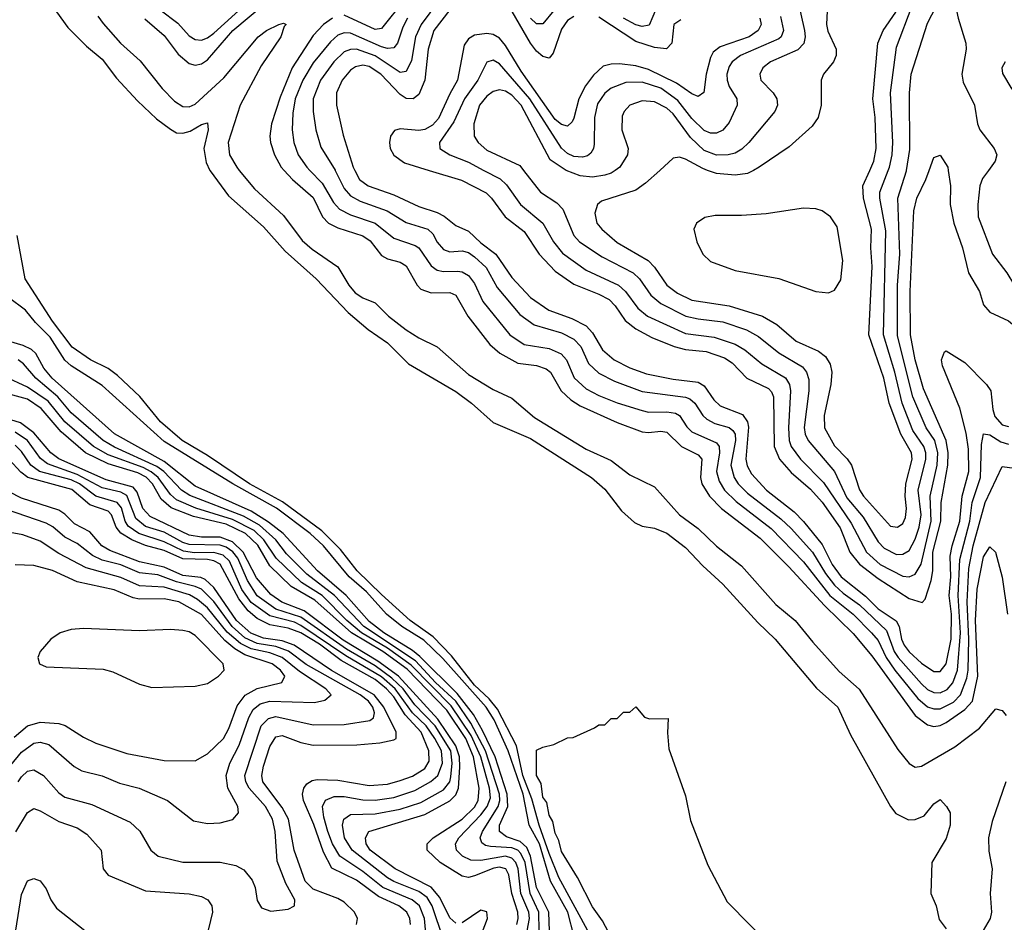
# Model space of a CAD drawing. Header units: inches. Extents: x 1308407 to 1441228, y 959628 to 1036311.
# Tile 353 of 656: x 1356404 to 1359577, y 1027577 to 1030485. Entities that reach past the tile are written whole.
import ezdxf

# ---------------------------------------------------------------- set-up
doc = ezdxf.new("R2010")
doc.units = ezdxf.units.IN
doc.header["$MEASUREMENT"] = 0
doc.layers.add('B3052', color=7, linetype='Continuous')
doc.layers.add('B3053', color=7, linetype='Continuous')

msp = doc.modelspace()

# ---------------------------------------------------------------- linework, layer by layer
at = {"layer": 'B3052', "color": 5}
for points, elevation in [([(1357017.5, 1030000), (1357018.3, 1029998.3), (1357077.7, 1029917.7), (1357190, 1029818.3), (1357260.1, 1029740.1), (1357359.8, 1029650), (1357462.3, 1029542.3), (1357526.7, 1029486.7), (1357590, 1029444.8), (1357656.8, 1029376.8), (1357810, 1029287.8), (1357860.2, 1029250), (1357930, 1029187.8), (1358050, 1029135.7), (1358246.7, 1029010), (1358290, 1028973), (1358343.3, 1028903.3), (1358385.5, 1028865.5), (1358410, 1028853.8), (1358450, 1028847.3), (1358490, 1028830.8), (1358550, 1028784.6), (1358605.5, 1028725.5), (1358670, 1028666.7), (1358783.3, 1028543.3), (1358838.5, 1028490), (1358971.6, 1028331.6), (1359040.7, 1028270), (1359081.2, 1028181.2), (1359210.2, 1027950), (1359227.4, 1027927.4), (1359267.8, 1027907.8), (1359290, 1027908.7), (1359319.2, 1027920.8), (1359350, 1027958.7), (1359370, 1027973), (1359390.2, 1027950.2), (1359402, 1027930), (1359402.6, 1027890), (1359390, 1027847.6), (1359343.1, 1027770), (1359340.3, 1027670), (1359357.4, 1027630), (1359366.7, 1027586.7), (1359390, 1027556.4)], 2360), ([(1357112, 1030000), (1357160.7, 1029940.7), (1357254.9, 1029854.9), (1357314.2, 1029774.2), (1357346.3, 1029746.3), (1357429, 1029689), (1357464.6, 1029630), (1357485.4, 1029605.4), (1357510, 1029589), (1357550, 1029572.8), (1357592.7, 1029530), (1357650, 1029485.7), (1357690, 1029460.1), (1357750, 1029431.6), (1357850, 1029342.6), (1357930, 1029294.2), (1357990, 1029266.5), (1358063.6, 1029203.6), (1358230, 1029102.2), (1358310, 1029065), (1358370, 1029019.4), (1358450, 1028980.5), (1358530.4, 1028890.4), (1358590, 1028846.1), (1358650, 1028789.2), (1358730, 1028725.6), (1358841.3, 1028601.3), (1358903.3, 1028550), (1358959.7, 1028479.7), (1359045.3, 1028385.3), (1359109, 1028329), (1359233.9, 1028133.9), (1359270, 1028089.5), (1359290, 1028077.5), (1359310, 1028080.1), (1359417.3, 1028142.7), (1359497.2, 1028202.8), (1359550, 1028264.7), (1359570, 1028259.6), (1359583.3, 1028243.3)], 2380), ([(1357256.3, 1030000), (1357283.4, 1029970), (1357350, 1029912.7), (1357380.4, 1029850), (1357399.8, 1029830), (1357430, 1029815.3), (1357510, 1029788.8), (1357533.3, 1029773.3), (1357570, 1029726.1), (1357590, 1029715.1), (1357630, 1029704.3), (1357650, 1029692.4), (1357684.9, 1029630), (1357697.1, 1029617.2), (1357730, 1029605.6), (1357790, 1029606.3), (1357810, 1029597.8), (1357848.8, 1029530), (1357919.4, 1029439.3), (1357951, 1029411), (1358010, 1029378.8), (1358070, 1029371.5), (1358100.8, 1029360.8), (1358114.5, 1029350), (1358149.2, 1029289.2), (1358180.5, 1029260.5), (1358210, 1029241.7), (1358330, 1029187.1), (1358410, 1029157.3), (1358430, 1029154.9), (1358470, 1029159.5), (1358490, 1029156.2), (1358536.6, 1029110), (1358590, 1029083.1), (1358602.1, 1029070), (1358598.5, 1029010), (1358602.7, 1028990), (1358626.6, 1028950), (1358665.5, 1028910), (1358790, 1028815.2), (1358882.8, 1028722.8), (1358997.8, 1028597.8), (1359090, 1028507.8), (1359150, 1028435.5), (1359290, 1028243.5), (1359330, 1028213.2), (1359350, 1028208.4), (1359370, 1028210.9), (1359390, 1028221.4), (1359450, 1028262.5), (1359474.4, 1028290), (1359492, 1028370), (1359484.2, 1028550), (1359490, 1028650.3), (1359510, 1028755.2), (1359530, 1028787.4), (1359548.7, 1028770), (1359570, 1028689), (1359586.9, 1028570)], 2420), ([(1357339.6, 1030000), (1357378.9, 1029958.9), (1357415.9, 1029895.9), (1357434.8, 1029874.8), (1357470, 1029856.6), (1357550, 1029830.1), (1357610, 1029781.3), (1357678.3, 1029758.3), (1357690.5, 1029750), (1357730, 1029692.7), (1357750, 1029678.5), (1357770, 1029674.4), (1357815.5, 1029675.5), (1357830, 1029672.6), (1357850, 1029660.7), (1357870, 1029635.7), (1357897.1, 1029577.1), (1357983.3, 1029470), (1358030, 1029438.8), (1358110, 1029425.8), (1358149.3, 1029409.3), (1358166.3, 1029390), (1358191.4, 1029331.4), (1358230, 1029296), (1358270, 1029274.8), (1358330, 1029251.4), (1358410, 1029225.9), (1358430, 1029220.5), (1358490, 1029222.5), (1358517.2, 1029217.2), (1358530, 1029210), (1358553.8, 1029173.8), (1358570, 1029157.9), (1358650, 1029122.4), (1358658.5, 1029110), (1358659.4, 1029090), (1358649.8, 1029029.8), (1358658.3, 1028998.3), (1358675, 1028970), (1358712.9, 1028932.9), (1358826.1, 1028846.1), (1358930, 1028739.2), (1359015.2, 1028630), (1359090.4, 1028570.4), (1359148.9, 1028510), (1359170, 1028485.2), (1359196.3, 1028430), (1359223.9, 1028390), (1359298.4, 1028298.4), (1359330, 1028272), (1359350, 1028265.5), (1359370, 1028265.5), (1359412.9, 1028287), (1359435.5, 1028310), (1359456.1, 1028363.9), (1359460.9, 1028390), (1359462.2, 1028490), (1359457, 1028610), (1359462.7, 1028717.3), (1359477.1, 1028790), (1359515.5, 1028930), (1359570, 1029045.5), (1359610, 1029040.1)], 2440), ([(1357420.6, 1030000), (1357450, 1029941.9), (1357470, 1029918.4), (1357501.2, 1029901.2), (1357588.3, 1029870), (1357650, 1029831.5), (1357719.8, 1029810), (1357735.5, 1029795.5), (1357750, 1029768.4), (1357770, 1029744.6), (1357790, 1029737.9), (1357830, 1029741.1), (1357850, 1029735.5), (1357870, 1029721.3), (1357907.2, 1029687.2), (1357942.5, 1029622.5), (1358015.4, 1029535.4), (1358061.9, 1029501.9), (1358150, 1029476.7), (1358190, 1029456.4), (1358212.2, 1029432.2), (1358237.2, 1029377.2), (1358270, 1029346.5), (1358320.5, 1029320.5), (1358410, 1029287.3), (1358549.6, 1029269.6), (1358563.7, 1029263.7), (1358579.7, 1029250), (1358605.3, 1029210), (1358618.1, 1029198.1), (1358644.5, 1029184.5), (1358690, 1029171.3), (1358701.9, 1029161.9), (1358710, 1029150), (1358711.1, 1029130), (1358696.1, 1029050), (1358706.1, 1029010), (1358719, 1028990), (1358750, 1028959.9), (1358857.1, 1028877.1), (1358890, 1028846.4), (1358959.2, 1028770), (1359001.1, 1028701.1), (1359030, 1028663), (1359057.3, 1028637.3), (1359110, 1028600.5), (1359197, 1028517), (1359221.7, 1028450), (1359235.2, 1028430), (1359310, 1028345.5), (1359330, 1028327.5), (1359350, 1028317.7), (1359370, 1028316.3), (1359392.6, 1028327.4), (1359410.8, 1028349.2), (1359426.3, 1028390), (1359435.5, 1028510), (1359428.2, 1028630), (1359433.5, 1028746.5), (1359465.4, 1028870), (1359473.3, 1028930), (1359500, 1029010), (1359503.4, 1029116.6), (1359510, 1029151), (1359530, 1029147.9), (1359565.8, 1029125.8), (1359590, 1029118.2)], 2460), ([(1357484, 1030000), (1357499.7, 1029970), (1357527.7, 1029950), (1357610, 1029920.6), (1357690, 1029883.6), (1357750, 1029863.8), (1357772.3, 1029852.3), (1357810, 1029822), (1357850, 1029804.5), (1357890, 1029766.5), (1357938.8, 1029730), (1357990, 1029655.1), (1358050.6, 1029590), (1358109, 1029549), (1358183.1, 1029523.1), (1358230, 1029499.5), (1358250, 1029476.9), (1358282, 1029422), (1358319.8, 1029390), (1358370, 1029363.9), (1358424.3, 1029344.3), (1358510, 1029326.9), (1358590, 1029317.2), (1358610, 1029305.2), (1358640.8, 1029260.8), (1358661, 1029241), (1358733.5, 1029213.5), (1358749.5, 1029190), (1358752.8, 1029172.8), (1358743.7, 1029070), (1358747.9, 1029047.9), (1358762.6, 1029022.6), (1358811.1, 1028970), (1358899.6, 1028899.6), (1358930, 1028868.7), (1358990, 1028794.1), (1359021.9, 1028730), (1359051.3, 1028690), (1359130, 1028627.8), (1359170, 1028587.8), (1359228.3, 1028548.3), (1359238.6, 1028530), (1359245.6, 1028490), (1359254, 1028470), (1359270, 1028449.1), (1359310, 1028412), (1359350, 1028385.4), (1359370, 1028385.8), (1359389.7, 1028410.3), (1359405.6, 1028490), (1359407.2, 1028570), (1359398.9, 1028630), (1359404.2, 1028690), (1359403, 1028757), (1359408.6, 1028790), (1359433.2, 1028870), (1359441.6, 1028950), (1359462.3, 1029030), (1359461.2, 1029101.2), (1359453.7, 1029153.7), (1359433.4, 1029233.4), (1359378.2, 1029370), (1359374.9, 1029390), (1359384.2, 1029415.8), (1359390, 1029418.8), (1359450, 1029380.5), (1359520.1, 1029310), (1359533.1, 1029290), (1359539.7, 1029230), (1359546.9, 1029206.9), (1359570, 1029179.6), (1359590, 1029174.3)], 2480), ([(1357723.7, 1030000), (1357828.1, 1029968), (1357907.2, 1029927.2), (1357925.1, 1029910), (1357968.7, 1029850), (1358030, 1029803), (1358077.7, 1029730), (1358130, 1029674.8), (1358190, 1029633), (1358270, 1029601.4), (1358303.4, 1029583.4), (1358323.5, 1029563.5), (1358355.8, 1029515.8), (1358389.2, 1029489.2), (1358441.4, 1029461.4), (1358512.7, 1029432.7), (1358550, 1029422.8), (1358615.9, 1029415.9), (1358675.9, 1029395.9), (1358699.6, 1029379.6), (1358747.4, 1029330), (1358817.4, 1029297.4), (1358826.8, 1029286.8), (1358832.8, 1029270), (1358835.4, 1029110), (1358852.5, 1029070), (1358890, 1029026.6), (1358952.7, 1028972.7), (1358990, 1028931.3), (1359048.2, 1028848.2), (1359078.8, 1028770), (1359110, 1028731.5), (1359170, 1028684.5), (1359270, 1028620.2), (1359312.2, 1028607.8), (1359321.7, 1028618.3), (1359341.6, 1028678.4), (1359346.9, 1028710), (1359346.8, 1028770), (1359372.1, 1028870), (1359373.2, 1028930), (1359395.5, 1029050), (1359395.7, 1029090), (1359389.8, 1029130), (1359316.1, 1029296.1), (1359289.6, 1029390), (1359274.5, 1029470), (1359273.9, 1029610), (1359285.4, 1029870), (1359294.9, 1029910), (1359323.7, 1029970), (1359334.7, 1030000)], 2520), ([(1357899.7, 1030000), (1357952.5, 1029972.5), (1357972.8, 1029952.8), (1358017.6, 1029890), (1358090.3, 1029830.3), (1358124, 1029770), (1358152.9, 1029732.9), (1358230, 1029678.4), (1358334.1, 1029630), (1358356.1, 1029610), (1358395.8, 1029555.8), (1358427.5, 1029530), (1358550, 1029474.4), (1358642.5, 1029462.5), (1358710, 1029439.9), (1358741.3, 1029421.3), (1358796.2, 1029376.2), (1358871.5, 1029331.5), (1358884.5, 1029310), (1358887.5, 1029290), (1358881.6, 1029170), (1358884.2, 1029130), (1358890.4, 1029110), (1358920.1, 1029070), (1358994.6, 1028994.6), (1359083.6, 1028863.6), (1359133.2, 1028770), (1359177.2, 1028730), (1359250, 1028693), (1359270, 1028690.6), (1359290, 1028699.3), (1359308.6, 1028731.4), (1359341.2, 1028870), (1359337.9, 1028950), (1359360.1, 1029050), (1359362.5, 1029090), (1359352.9, 1029130), (1359325.6, 1029170), (1359281.7, 1029270), (1359232.8, 1029467.2), (1359233.1, 1029630), (1359240.3, 1029730), (1359234.4, 1029910), (1359261.9, 1029998.1), (1359262.2, 1030000)], 2540), ([(1358028, 1030000), (1358082.2, 1029930), (1358134.8, 1029894.8), (1358154.4, 1029874.4), (1358190.1, 1029790.1), (1358208, 1029770), (1358281, 1029721), (1358381.3, 1029670), (1358401.8, 1029650), (1358438.1, 1029598.1), (1358470, 1029571.1), (1358550.7, 1029530.7), (1358590, 1029521.1), (1358670, 1029511.5), (1358746.2, 1029486.2), (1358785.2, 1029465.2), (1358850, 1029412.3), (1358926.6, 1029366.6), (1358940.1, 1029350), (1358946.6, 1029326.6), (1358946.7, 1029290), (1358932, 1029172), (1358935.5, 1029150), (1358944.7, 1029130), (1359029.3, 1029029.3), (1359070, 1028944.5), (1359122.2, 1028882.2), (1359170, 1028802.9), (1359190, 1028782.3), (1359230, 1028762.6), (1359250, 1028763.2), (1359270, 1028774.9), (1359290, 1028811.3), (1359302.8, 1028850), (1359309.2, 1028890), (1359299.1, 1028970), (1359324.5, 1029070), (1359324.1, 1029090), (1359317.7, 1029110), (1359282.3, 1029162.3), (1359247.7, 1029250), (1359223.9, 1029350), (1359188.1, 1029470), (1359195.2, 1029804.8), (1359175.8, 1029910), (1359176.4, 1029930), (1359203.1, 1030000)], 2560), ([(1358323.3, 1030000), (1358310, 1029990.9), (1358290, 1029984.1), (1358250, 1029978.2), (1358210, 1029982.1), (1358165.4, 1030000)], 2560), ([(1358466.7, 1030000), (1358421.2, 1029958.8), (1358390, 1029936.4), (1358279.4, 1029900.6), (1358266.2, 1029890), (1358257.5, 1029862.5), (1358264.4, 1029830), (1358280.5, 1029810), (1358330, 1029767.3), (1358429.2, 1029709.2), (1358450, 1029688.1), (1358490.1, 1029630), (1358524.1, 1029604.1), (1358570, 1029582.1), (1358690, 1029563.5), (1358797.4, 1029530), (1358843.6, 1029503.6), (1358906.4, 1029450), (1358977.9, 1029417.9), (1359000.5, 1029400.5), (1359016, 1029376), (1359021.6, 1029350), (1359018.1, 1029310), (1358996.6, 1029210), (1358997.1, 1029170), (1359030, 1029112.7), (1359070.7, 1029070.7), (1359084.5, 1029050), (1359110, 1028971), (1359123.5, 1028950), (1359210, 1028854.1), (1359232.3, 1028850), (1359250, 1028862.3), (1359258.3, 1028881.7), (1359262, 1028910), (1359257.7, 1028950), (1359259.6, 1028990), (1359280.1, 1029070), (1359278, 1029090), (1359243.8, 1029150), (1359206, 1029250), (1359189, 1029330), (1359140.2, 1029470), (1359151.7, 1029690), (1359147.4, 1029750), (1359149.5, 1029810), (1359123, 1029910), (1359121.5, 1029950), (1359143.7, 1030000)], 2580), ([(1358768.3, 1030000), (1358750, 1029990.3), (1358710, 1029984.9), (1358650, 1029989.7), (1358620.8, 1030000)], 2580), ([(1359396.5, 1030000), (1359403.1, 1029950), (1359402.5, 1029890), (1359414.5, 1029830), (1359441.9, 1029750), (1359461.8, 1029670), (1359497.1, 1029610), (1359510, 1029566.7), (1359530, 1029542.8), (1359590, 1029514.8), (1359610, 1029499.4), (1359654.3, 1029434.3), (1359695.6, 1029395.6), (1359705.5, 1029370), (1359698.7, 1029310), (1359706.9, 1029290), (1359730, 1029279.2), (1359770, 1029278.1), (1359810, 1029290.1), (1359889.1, 1029330.9), (1359970, 1029365), (1360000, 1029384)], 2520), ([(1359526, 1030000), (1359506.6, 1029973.4), (1359498.1, 1029950), (1359491.6, 1029890), (1359492.8, 1029850), (1359539.3, 1029730), (1359585.1, 1029670), (1359609.3, 1029629.3), (1359626.3, 1029610), (1359705.6, 1029545.6), (1359785.6, 1029445.6), (1359796.3, 1029430), (1359808.4, 1029388.4), (1359821.5, 1029381.5), (1359850, 1029382.1), (1359930, 1029405.7), (1359970, 1029422.6), (1360000, 1029441.2)], 2540), ([(1358240.5, 1027540.5), (1358141.7, 1027721.7), (1358110, 1027798.6), (1358077.9, 1027890), (1358055, 1027975), (1358025.5, 1028050), (1358005.6, 1028145.6), (1357944.1, 1028264.1), (1357917.1, 1028297.1), (1357870, 1028341.7), (1357796.1, 1028436.1), (1357736.7, 1028496.7), (1357662.5, 1028550), (1357570, 1028633.4), (1357491.5, 1028710), (1357438.4, 1028778.4), (1357378.4, 1028838.4), (1357251.5, 1028931.5), (1357144.4, 1028990), (1357010, 1029081.3), (1356927.8, 1029130), (1356858.3, 1029190), (1356791.7, 1029271.7), (1356719.3, 1029339.3), (1356690, 1029361.8), (1356632.8, 1029390), (1356573, 1029430), (1356510, 1029513.7), (1356422.4, 1029650), (1356396.3, 1029790)], 2360), ([(1358190.8, 1027530.8), (1358170.3, 1027610), (1358115.2, 1027710), (1358079.2, 1027830), (1358046, 1027890), (1358026.7, 1027990), (1357978.2, 1028130), (1357933.3, 1028230), (1357907.2, 1028270), (1357767.4, 1028427.4), (1357706.3, 1028486.3), (1357635.6, 1028530), (1357586.2, 1028570), (1357521.6, 1028641.6), (1357465.9, 1028690), (1357382.8, 1028790), (1357340.8, 1028830), (1357232.1, 1028912.1), (1357090.8, 1028990), (1356870, 1029126.7), (1356670, 1029306.9), (1356570, 1029369.7), (1356550, 1029388.2), (1356502.8, 1029462.8), (1356454.9, 1029510), (1356423.4, 1029550), (1356368.7, 1029590)], 2380), ([(1358111.5, 1027548.5), (1358109.2, 1027610), (1358069.5, 1027689.5), (1358050.5, 1027790), (1358038, 1027818), (1358017.5, 1027837.5), (1357972.5, 1027852.5), (1357950.9, 1027870), (1357950.4, 1027890), (1357976.9, 1027950), (1357975.3, 1027990), (1357936.1, 1028110), (1357895.8, 1028195.8), (1357866.5, 1028246.5), (1357814.2, 1028314.2), (1357694, 1028434), (1357670, 1028453.4), (1357577.5, 1028510), (1357530, 1028546.4), (1357456.8, 1028630), (1357363.7, 1028710), (1357253.4, 1028830), (1357206.6, 1028866.6), (1357150, 1028902.4), (1356970, 1028982.6), (1356870, 1029061.5), (1356710, 1029150.7), (1356508.6, 1029330), (1356482.3, 1029362.3), (1356456.4, 1029410), (1356442.8, 1029422.8), (1356415.7, 1029435.7), (1356337.9, 1029457.9)], 2420), ([(1358078.5, 1027550), (1358077.5, 1027610), (1358048.7, 1027670), (1358032.6, 1027770), (1358019.3, 1027799.3), (1358010, 1027810.1), (1357990, 1027817.4), (1357921.2, 1027821.2), (1357904.8, 1027824.8), (1357893.3, 1027833.4), (1357888.6, 1027850), (1357895.2, 1027870), (1357946, 1027950), (1357951.5, 1027970), (1357950.2, 1027989.8), (1357905.8, 1028130), (1357858.5, 1028218.5), (1357809.7, 1028290), (1357744.5, 1028350), (1357679.7, 1028419.7), (1357513.1, 1028530), (1357419.1, 1028630), (1357330, 1028699.4), (1357264.6, 1028764.6), (1357230.2, 1028810), (1357177.1, 1028857.1), (1357125.9, 1028885.9), (1356952.5, 1028952.5), (1356925.5, 1028970), (1356869.2, 1029029.2), (1356846.3, 1029046.3), (1356710, 1029107.7), (1356673.4, 1029130), (1356570, 1029218.9), (1356526.8, 1029270), (1356456.8, 1029330), (1356416.6, 1029376.6), (1356399.6, 1029390)], 2440), ([(1358039.6, 1027550), (1358047.5, 1027590), (1358044.8, 1027610), (1358019.3, 1027670), (1358010.8, 1027750), (1358003.1, 1027770), (1357990, 1027783.9), (1357970, 1027790.3), (1357890, 1027776.4), (1357858, 1027778), (1357831.7, 1027790), (1357811.9, 1027810), (1357808.5, 1027830), (1357819.6, 1027850), (1357890, 1027923.2), (1357910.5, 1027950), (1357921.4, 1027978.6), (1357918.3, 1028010), (1357890.6, 1028110), (1357858.8, 1028178.8), (1357795.2, 1028275.2), (1357666.1, 1028406.1), (1357590, 1028460.7), (1357505.7, 1028510), (1357458.3, 1028550), (1357378.7, 1028630), (1357312.6, 1028672.6), (1357231.1, 1028750), (1357191.2, 1028810), (1357159.5, 1028839.5), (1357090, 1028875.1), (1356972, 1028912), (1356910, 1028938.9), (1356890, 1028955.9), (1356850.3, 1029010), (1356828.4, 1029028.4), (1356802.1, 1029042.1), (1356690, 1029083.1), (1356642.2, 1029110), (1356550.2, 1029190.2), (1356496.1, 1029256.1), (1356430, 1029301.2), (1356355.7, 1029335.7)], 2460), ([(1358006.1, 1027570), (1358010.5, 1027590), (1358009, 1027610), (1357990.1, 1027670), (1357981, 1027730), (1357970.5, 1027750), (1357950, 1027755), (1357932.3, 1027752.3), (1357870, 1027726.6), (1357850, 1027722.2), (1357830, 1027725.6), (1357759.5, 1027770), (1357717.8, 1027810), (1357717.5, 1027830), (1357736.3, 1027850), (1357830, 1027909.4), (1357870, 1027948.3), (1357881.8, 1027970), (1357884.9, 1028010), (1357866.9, 1028110), (1357841.5, 1028170), (1357780.8, 1028260.8), (1357652.8, 1028392.8), (1357574.8, 1028450), (1357473.6, 1028510), (1357355.2, 1028615.2), (1357278.8, 1028658.8), (1357210, 1028725.3), (1357172.1, 1028792.1), (1357131.9, 1028830), (1357070, 1028859.8), (1356964.9, 1028884.9), (1356892.9, 1028912.9), (1356860.3, 1028940.3), (1356832.2, 1028990), (1356812, 1029012), (1356785.2, 1029025.2), (1356690, 1029054.4), (1356616.1, 1029090), (1356537.6, 1029157.6), (1356473.1, 1029233.1), (1356430, 1029262.3), (1356370, 1029279.3)], 2480), ([(1357810, 1027575.1), (1357790, 1027591.9), (1357757.7, 1027657.7), (1357730.4, 1027690.4), (1357614.6, 1027750), (1357533.7, 1027810), (1357521.1, 1027830), (1357518.3, 1027850), (1357529.7, 1027870.3), (1357710, 1027924.8), (1357790, 1027968.2), (1357810, 1027987.7), (1357818.8, 1028010), (1357823.1, 1028076.9), (1357821.6, 1028110), (1357810, 1028145.8), (1357752.1, 1028232.1), (1357624.6, 1028370), (1357558.7, 1028418.7), (1357446.7, 1028486.7), (1357320.6, 1028580.6), (1357249.2, 1028609.2), (1357213.9, 1028633.9), (1357167.1, 1028687.1), (1357125, 1028770), (1357090, 1028803), (1357050, 1028818.1), (1356990, 1028818.3), (1356950, 1028824.9), (1356825.2, 1028885.2), (1356800.7, 1028910), (1356782.7, 1028962.7), (1356770, 1028979), (1356683, 1029003), (1356530.9, 1029070.9), (1356505, 1029090), (1356450, 1029154.4), (1356406.5, 1029186.5), (1356376, 1029196)], 2520), ([(1357770, 1027521.5), (1357733.7, 1027630), (1357717.1, 1027657), (1357690, 1027676.8), (1357610, 1027708.5), (1357590, 1027721), (1357475.7, 1027810), (1357450.8, 1027850), (1357444.7, 1027890), (1357449.1, 1027910), (1357470, 1027925.1), (1357550, 1027927), (1357630, 1027941.8), (1357696.5, 1027963.5), (1357770, 1028004.3), (1357790, 1028030), (1357793.7, 1028046.3), (1357797.9, 1028090), (1357793.4, 1028130), (1357743.2, 1028210), (1357677.9, 1028277.9), (1357639.6, 1028330), (1357603.8, 1028363.8), (1357550, 1028403.3), (1357457.8, 1028457.8), (1357310, 1028560.5), (1357230, 1028586.6), (1357170, 1028629.1), (1357138.2, 1028678.2), (1357107, 1028750), (1357091.4, 1028771.4), (1357070, 1028786.2), (1357050, 1028792.3), (1356950, 1028794.7), (1356930, 1028801), (1356870, 1028834.2), (1356810, 1028852.7), (1356778.3, 1028878.3), (1356750, 1028952.3), (1356730, 1028962.9), (1356670, 1028976.7), (1356590, 1029020.6), (1356494.2, 1029054.2), (1356471.7, 1029071.7), (1356429.5, 1029130), (1356390, 1029156.3)], 2540), ([(1357719.4, 1027470), (1357708.3, 1027590), (1357692.5, 1027630), (1357669.5, 1027650), (1357574, 1027690), (1357510, 1027740.5), (1357436.2, 1027790), (1357412.5, 1027830), (1357397.2, 1027870), (1357384.1, 1027915.9), (1357380.3, 1027950), (1357389.4, 1027970.6), (1357417.4, 1027982.6), (1357450, 1027982.8), (1357510, 1027971.6), (1357550, 1027971), (1357610, 1027979.5), (1357677.8, 1028002.2), (1357728.7, 1028031.3), (1357751.9, 1028050), (1357766.8, 1028090), (1357763.4, 1028130), (1357742.5, 1028170), (1357714.2, 1028210), (1357670, 1028252.5), (1357614.2, 1028330), (1357570, 1028367.7), (1357455.6, 1028435.6), (1357310, 1028534.1), (1357290, 1028544), (1357210, 1028564.4), (1357150, 1028607.8), (1357120.2, 1028650), (1357080.4, 1028740.4), (1357060.1, 1028760.1), (1357030, 1028768.8), (1356967.7, 1028767.7), (1356932.7, 1028772.7), (1356870, 1028803.3), (1356788.1, 1028830), (1356753.6, 1028853.6), (1356743.9, 1028870), (1356732.7, 1028912.7), (1356718.1, 1028930), (1356650, 1028950), (1356597, 1028990), (1356570, 1029002.8), (1356467.8, 1029030), (1356440.1, 1029050), (1356410, 1029094.5), (1356390, 1029114.5)], 2560), ([(1357663.4, 1027570), (1357661, 1027590), (1357651.8, 1027610), (1357625.7, 1027630), (1357560.5, 1027660.5), (1357490, 1027713.4), (1357410, 1027751.4), (1357383.3, 1027803.3), (1357352.4, 1027892.4), (1357319.4, 1027970), (1357315.7, 1027990), (1357319.9, 1028010), (1357330, 1028023.6), (1357346.3, 1028033.7), (1357362.9, 1028037.1), (1357430, 1028035.6), (1357530, 1028018.3), (1357590, 1028022.9), (1357630, 1028033.8), (1357670, 1028048.5), (1357710, 1028073.3), (1357723.8, 1028096.2), (1357722.5, 1028130), (1357697.8, 1028190), (1357646.1, 1028246.1), (1357610, 1028303.9), (1357586.4, 1028330), (1357550, 1028359.3), (1357440.4, 1028420.4), (1357370, 1028473.4), (1357310.1, 1028509.9), (1357270, 1028524.9), (1357210, 1028535.4), (1357170, 1028555.8), (1357140.9, 1028580.9), (1357110, 1028619.4), (1357050, 1028730.7), (1357030, 1028742.2), (1357010, 1028746.2), (1356930, 1028747.9), (1356870, 1028774.8), (1356810, 1028791.7), (1356766.2, 1028810), (1356730, 1028830.7), (1356715.5, 1028850), (1356700.7, 1028890), (1356690, 1028901.5), (1356630, 1028922.7), (1356572.1, 1028972.1), (1356430.7, 1029010.7), (1356407.8, 1029027.8), (1356370, 1029068.8)], 2580), ([(1357489.8, 1027570), (1357492.4, 1027590), (1357483.1, 1027610), (1357450, 1027642.2), (1357430, 1027653.8), (1357350, 1027684), (1357324.6, 1027710), (1357288.4, 1027810), (1357270.4, 1027910), (1357250, 1027946.7), (1357188.3, 1028030), (1357184.5, 1028050), (1357190, 1028080.2), (1357210, 1028144.1), (1357230, 1028175), (1357250, 1028178.9), (1357310, 1028157), (1357350, 1028148), (1357491, 1028149), (1357564.4, 1028155.6), (1357610, 1028164.9), (1357617.2, 1028170), (1357617.7, 1028190), (1357577.6, 1028270), (1357546.2, 1028310), (1357408.6, 1028388.6), (1357289.1, 1028470), (1357250, 1028483.8), (1357190, 1028493.3), (1357149.4, 1028509.4), (1357102.6, 1028550), (1357030, 1028655.5), (1357002, 1028682), (1356988.4, 1028688.4), (1356930, 1028694.3), (1356870, 1028721), (1356790, 1028739), (1356694.9, 1028774.9), (1356669.6, 1028790), (1356630, 1028835.5), (1356581, 1028861), (1356550, 1028891.8), (1356530, 1028904.9), (1356410, 1028944.3), (1356330, 1028984.3)], 2620), ([(1356399.6, 1028030), (1356410, 1028046.4), (1356430, 1028064.2), (1356450, 1028068.3), (1356481.4, 1028050), (1356530, 1027994.8), (1356550, 1027981), (1356636.9, 1027956.9), (1356760.4, 1027900.4), (1356791.4, 1027871.4), (1356826.5, 1027810), (1356850.1, 1027790.1), (1356930, 1027770.7), (1357050, 1027771.3), (1357100.9, 1027760.9), (1357126.3, 1027746.3), (1357153.5, 1027713.5), (1357162.6, 1027690), (1357170, 1027647.3), (1357183.6, 1027623.6), (1357213.3, 1027613.3), (1357270, 1027619.7), (1357289.7, 1027630), (1357290.6, 1027650), (1357262.4, 1027702.4), (1357234.3, 1027774.3), (1357228.1, 1027870), (1357219.3, 1027910), (1357196.6, 1027950), (1357144, 1028010), (1357133, 1028030), (1357129.7, 1028050), (1357182.3, 1028210), (1357205.6, 1028234.4), (1357230, 1028240.6), (1357350, 1028213.8), (1357450, 1028214.9), (1357532.9, 1028227.1), (1357544, 1028236), (1357547.8, 1028252.2), (1357542.3, 1028270), (1357528.8, 1028290), (1357501.2, 1028310), (1357327.9, 1028407.9), (1357270.7, 1028450.7), (1357230, 1028465.5), (1357170, 1028476.1), (1357130, 1028494.3), (1357088.6, 1028530), (1357030, 1028611.3), (1356990, 1028650.7), (1356970, 1028659.7), (1356910, 1028674), (1356850, 1028697), (1356790, 1028703.4), (1356730, 1028729), (1356670, 1028744), (1356639.5, 1028759.5), (1356590, 1028797.6), (1356550, 1028817.9), (1356511.4, 1028851.4), (1356490, 1028862.8), (1356330, 1028917.6)], 2640), ([(1356376.1, 1028083.9), (1356410, 1028125.7), (1356450, 1028154.4), (1356470, 1028157.7), (1356498.2, 1028150), (1356579.6, 1028079.6), (1356605.1, 1028065.1), (1356670, 1028049.6), (1356726, 1028026), (1356789.3, 1028009.3), (1356881.1, 1027970), (1356964.6, 1027904.6), (1357010, 1027895.8), (1357050, 1027897.7), (1357091.3, 1027908.7), (1357109.7, 1027930), (1357107.2, 1027950), (1357075.3, 1028010), (1357069.9, 1028050), (1357081, 1028090), (1357112.1, 1028147.9), (1357143, 1028237), (1357156.9, 1028263.1), (1357179.3, 1028280.7), (1357210, 1028289.8), (1357354.6, 1028285.4), (1357387.2, 1028292.8), (1357407.7, 1028310), (1357391.2, 1028330), (1357305.5, 1028385.5), (1357250, 1028430.3), (1357210, 1028445.6), (1357150, 1028458), (1357115.4, 1028475.4), (1357072.6, 1028512.6), (1357010, 1028590.6), (1356977.6, 1028617.6), (1356951.9, 1028631.9), (1356870, 1028657.6), (1356790, 1028661.6), (1356730, 1028688.1), (1356619, 1028719), (1356530, 1028765.1), (1356470, 1028805.3), (1356414.8, 1028825.2), (1356350, 1028837)], 2660), ([(1356386.7, 1028173.3), (1356430, 1028210.8), (1356470, 1028222.1), (1356530, 1028218.3), (1356551, 1028211), (1356610, 1028173.4), (1356650, 1028154), (1356750, 1028121.2), (1356870, 1028098.2), (1356970, 1028097.7), (1357010, 1028120.4), (1357061, 1028170), (1357078.7, 1028201.3), (1357104.9, 1028275.1), (1357130.7, 1028309.3), (1357170, 1028331), (1357248.7, 1028350), (1357258.3, 1028370), (1357245, 1028390), (1357218.2, 1028410), (1357130, 1028439.3), (1357098.1, 1028458.1), (1357065.5, 1028485.5), (1356990, 1028569.1), (1356917.4, 1028610), (1356870, 1028619.3), (1356790, 1028618), (1356770, 1028622.7), (1356708.4, 1028648.4), (1356590, 1028673.9), (1356510, 1028710.9), (1356450, 1028727.3), (1356390, 1028728.8)], 2680), ([(1358310, 1027529.9), (1358282.1, 1027582.1), (1358250, 1027627.1), (1358201.7, 1027721.7), (1358150, 1027805.1), (1358141.3, 1027841.3), (1358130, 1027864.7), (1358122.6, 1027902.6), (1358110, 1027922), (1358103.1, 1027963.1), (1358090, 1027981), (1358084.8, 1028024.8), (1358069.5, 1028050), (1358070, 1028132), (1358090, 1028142), (1358126, 1028150), (1358170, 1028172), (1358187.3, 1028172.7), (1358256.4, 1028203.6), (1358270, 1028214), (1358290, 1028214), (1358310, 1028234), (1358330, 1028234), (1358350, 1028254), (1358370, 1028254), (1358390, 1028272), (1358418, 1028238), (1358433.4, 1028233.4), (1358494.4, 1028234.4), (1358492.1, 1028187.9), (1358496.5, 1028136.5), (1358550, 1027984.7), (1358565.4, 1027905.4), (1358621.7, 1027761.7), (1358683.8, 1027643.8), (1358835.2, 1027490)], 2340), ([(1359581.9, 1028030), (1359538, 1027902), (1359525.9, 1027850), (1359526.8, 1027806.8), (1359538, 1027750), (1359531.9, 1027670), (1359536.1, 1027610), (1359530.9, 1027590), (1359501.7, 1027538.4), (1359492.1, 1027507.9), (1359487, 1027450), (1359492.5, 1027370), (1359525.1, 1027225.1), (1359562.8, 1027130), (1359584.5, 1027010)], 2380), ([(1356391.6, 1027868.4), (1356430, 1027931.6), (1356450, 1027943.6), (1356470, 1027936.9), (1356530, 1027902.6), (1356590, 1027881.6), (1356620.8, 1027860.8), (1356666.8, 1027810), (1356672.9, 1027750), (1356690, 1027729.4), (1356810, 1027679), (1356950, 1027669), (1356990, 1027660.4), (1357010.1, 1027650.1), (1357023.2, 1027630), (1357025.3, 1027610), (1357005.4, 1027525.4)], 2620), ([(1356391.7, 1027551.7), (1356410, 1027667.4), (1356430, 1027710.9), (1356450, 1027718.7), (1356470, 1027711), (1356490, 1027685.4), (1356504.5, 1027650), (1356523, 1027623), (1356650, 1027523.3)], 2580), ([(1357895, 1027545), (1357912.1, 1027590), (1357910, 1027611.6), (1357890, 1027616.4), (1357830, 1027575.8)], 2520)]:
    msp.add_lwpolyline(points, dxfattribs=dict(at, elevation=elevation))
for points, elevation in [([(1358930, 1029878.3), (1358810, 1029859.4), (1358730, 1029854.1), (1358645.2, 1029854.8), (1358612.4, 1029847.6), (1358584.9, 1029830), (1358576.5, 1029810), (1358586.1, 1029770), (1358605.8, 1029730), (1358630, 1029706.1), (1358710, 1029677.1), (1358850, 1029651.3), (1358970, 1029609.6), (1359010, 1029605), (1359030, 1029614.4), (1359050, 1029647.2), (1359057, 1029710), (1359038, 1029818), (1359016.7, 1029850), (1358990, 1029869.3), (1358970, 1029876.4)], 2620), ([(1356610, 1028524.3), (1356570, 1028520.9), (1356534.4, 1028510), (1356505.2, 1028490), (1356470.3, 1028450), (1356463.1, 1028430), (1356468.5, 1028410), (1356490, 1028400.2), (1356673.2, 1028393.2), (1356704.1, 1028384.1), (1356790, 1028345.1), (1356830, 1028333.5), (1356970, 1028338.1), (1357010, 1028346.9), (1357045.3, 1028370), (1357063.5, 1028390), (1357060.3, 1028410), (1356970, 1028501.8), (1356950, 1028513.1), (1356930, 1028517.9), (1356890, 1028520.5), (1356790, 1028516)], 2720)]:
    msp.add_lwpolyline(points, close=True, dxfattribs=dict(at, elevation=elevation))
at = {"layer": 'B3053', "color": 5}
for points, elevation in [([(1359143.7, 1030000), (1359157, 1030030), (1359164.5, 1030070), (1359160.9, 1030170), (1359153.8, 1030230), (1359169.1, 1030410), (1359186.1, 1030450), (1359227.2, 1030510), (1359235.1, 1030530), (1359241.3, 1030570), (1359242.1, 1030657.9), (1359255.6, 1030724.4), (1359294, 1030826), (1359346.4, 1030930), (1359370, 1031040.9), (1359390, 1031092.5), (1359410, 1031118.3), (1359430, 1031134.7), (1359530, 1031195.6), (1359550, 1031199.1), (1359570, 1031190.2), (1359610, 1031160.7)], 2580), ([(1359203.1, 1030000), (1359206.9, 1030010), (1359215.3, 1030050), (1359217.5, 1030090), (1359210.5, 1030250), (1359230, 1030396.5), (1359279.8, 1030530), (1359313.6, 1030690), (1359350, 1030761.8), (1359430, 1030881.5), (1359450, 1030900.2), (1359490, 1030924.7), (1359550, 1030981.8), (1359570, 1030994), (1359585.1, 1030985.1)], 2560), ([(1356856.6, 1030516.6), (1356913.8, 1030473.8), (1356950, 1030433.3), (1356970, 1030421.7), (1356990, 1030419.7), (1357010, 1030426.6), (1357030, 1030441.7), (1357190, 1030588.4)], 2440), ([(1358902.5, 1030590), (1358933.2, 1030450), (1358935.3, 1030430), (1358931, 1030409), (1358911.5, 1030388.5), (1358823.2, 1030350), (1358799.4, 1030330), (1358788.8, 1030310), (1358792.8, 1030290), (1358831.8, 1030250), (1358844.2, 1030230), (1358845.9, 1030210), (1358837.6, 1030190), (1358753.5, 1030090), (1358731.4, 1030068.6), (1358710, 1030055.6), (1358687.3, 1030050), (1358650, 1030049.3), (1358610, 1030063.7), (1358565.4, 1030105.4), (1358510, 1030181.6), (1358490, 1030200.6), (1358450, 1030220.3), (1358410, 1030223.8), (1358370.5, 1030209.5), (1358352.1, 1030190), (1358346, 1030174), (1358344.2, 1030130), (1358364.5, 1030070), (1358362.6, 1030050), (1358337.9, 1030010), (1358323.3, 1030000)], 2560), ([(1359262.2, 1030000), (1359272.5, 1030067.5), (1359271.3, 1030250), (1359277, 1030310), (1359330, 1030474), (1359370, 1030554), (1359390, 1030583), (1359411.1, 1030571.1), (1359428.4, 1030490), (1359452.9, 1030410), (1359454.3, 1030390), (1359439.9, 1030310), (1359444, 1030284), (1359480.5, 1030210), (1359490.1, 1030150), (1359497.7, 1030130), (1359544.5, 1030070), (1359552.6, 1030050), (1359547.8, 1030030), (1359526, 1030000)], 2540), ([(1356495.2, 1030550), (1356560, 1030460), (1356619.6, 1030399.6), (1356670, 1030358.6), (1356716.8, 1030296.8), (1356784.2, 1030224.2), (1356845.6, 1030165.6), (1356890, 1030132.8), (1356910, 1030121.1), (1356930, 1030119.8), (1356953.6, 1030126.4), (1356990, 1030148.1), (1357010, 1030153.1), (1357011.6, 1030130), (1356997.6, 1030070), (1357005.4, 1030025.4), (1357017.5, 1030000)], 2360), ([(1357757.6, 1030550), (1357697.9, 1030470), (1357679.7, 1030430), (1357666.5, 1030353.5), (1357650, 1030318), (1357630, 1030315.3), (1357550, 1030368.9), (1357490, 1030390), (1357470, 1030389.7), (1357450, 1030381.5), (1357416.6, 1030350), (1357373.8, 1030290), (1357350.4, 1030230), (1357349.7, 1030190), (1357358.1, 1030130), (1357374.2, 1030074.2), (1357420.4, 1030000.4), (1357420.6, 1030000)], 2460), ([(1357644.2, 1030550), (1357570, 1030457), (1357550, 1030453.4), (1357450, 1030499.7)], 2420), ([(1356808, 1030488), (1356870, 1030434.9), (1356914.5, 1030374.5), (1356950, 1030344.6), (1356970, 1030339.2), (1356990, 1030343.5), (1357010, 1030356), (1357091.5, 1030450), (1357190, 1030533.2)], 2420), ([(1357790, 1030516.8), (1357738.7, 1030450), (1357720.6, 1030390), (1357709.5, 1030290), (1357690, 1030244.5), (1357672.7, 1030230), (1357650, 1030231.6), (1357630, 1030244.7), (1357568.1, 1030310), (1357530, 1030334.8), (1357510, 1030338.5), (1357486.3, 1030333.7), (1357470, 1030322.8), (1357443, 1030290), (1357425, 1030250), (1357425.5, 1030210), (1357447.2, 1030112.8), (1357478.8, 1030010), (1357484, 1030000)], 2480), ([(1358190, 1030495.5), (1358170, 1030482.8), (1358150, 1030455.2), (1358123, 1030377), (1358110, 1030361.3), (1358090, 1030367), (1358070, 1030384.2), (1358050, 1030409.6), (1357991.4, 1030511.4)], 2480), ([(1358125, 1030515), (1358090, 1030472.1), (1358070, 1030471.8), (1358050, 1030490.3)], 2460), ([(1358456.5, 1030523.5), (1358432.8, 1030467.2), (1358410, 1030463.1), (1358390, 1030468.6), (1358350, 1030490.6)], 2460), ([(1359005.7, 1030514.3), (1359004.2, 1030470), (1359008.8, 1030448.8), (1359035.7, 1030390), (1359035.1, 1030370), (1359026.3, 1030350), (1358994.2, 1030310), (1358986.4, 1030290), (1358987.1, 1030210), (1358977.6, 1030170), (1358957.4, 1030142.6), (1358884.1, 1030075.9), (1358787.3, 1030010), (1358768.3, 1030000)], 2580), ([(1356656.4, 1030496.4), (1356673.2, 1030473.2), (1356729.6, 1030409.6), (1356792.5, 1030352.5), (1356863.4, 1030263.4), (1356903, 1030223), (1356930, 1030205.9), (1356950, 1030205.1), (1356970, 1030212.7), (1357061.7, 1030298.3), (1357172.9, 1030430), (1357199.6, 1030450), (1357239.8, 1030470), (1357254, 1030474), (1357263.1, 1030470), (1357256.7, 1030463.3), (1357245.8, 1030430), (1357182.8, 1030337.2), (1357114.9, 1030210), (1357075.9, 1030090), (1357080.3, 1030050), (1357103.8, 1030010), (1357112, 1030000)], 2380), ([(1357411.9, 1030490), (1357382.9, 1030470), (1357350, 1030433.9), (1357282.1, 1030330), (1357244, 1030236), (1357215.5, 1030150), (1357210.5, 1030110.5), (1357212.7, 1030090), (1357225.5, 1030050), (1357247.3, 1030010), (1357256.3, 1030000)], 2420), ([(1357654.2, 1030490), (1357638.5, 1030461.5), (1357622, 1030410), (1357610, 1030394.8), (1357590, 1030392), (1357570, 1030397.7), (1357470, 1030441.8), (1357450, 1030442.8), (1357430, 1030435), (1357405.7, 1030414.3), (1357350, 1030346.5), (1357316.9, 1030290), (1357291.9, 1030230), (1357284, 1030184), (1357282.1, 1030130), (1357288.2, 1030090), (1357302.1, 1030050), (1357330, 1030010.1), (1357339.6, 1030000)], 2440), ([(1358789.4, 1030490), (1358793.2, 1030470), (1358783.4, 1030450), (1358754.5, 1030430), (1358661.7, 1030398.3), (1358639, 1030381), (1358630, 1030363.8), (1358616.6, 1030310), (1358609, 1030251), (1358590, 1030237.7), (1358570, 1030246.8), (1358521.2, 1030281.2), (1358430, 1030325.4), (1358390, 1030336.6), (1358337.4, 1030342.6), (1358310, 1030342.5), (1358284.9, 1030335.1), (1358252.9, 1030307.1), (1358227.8, 1030272.2), (1358205.9, 1030230), (1358190, 1030168.6), (1358184.2, 1030155.8), (1358170, 1030141.9), (1358150, 1030147.6), (1358130, 1030164), (1358019.9, 1030319.9), (1357970, 1030402.7), (1357950, 1030425.8), (1357930, 1030437.2), (1357910, 1030440.6), (1357870, 1030435.4), (1357850, 1030423.8), (1357836.5, 1030403.5), (1357815.3, 1030290), (1357790, 1030246.2), (1357753.5, 1030166.5), (1357734.1, 1030145.9), (1357710, 1030131.7), (1357690, 1030128), (1357630, 1030133.2), (1357611.7, 1030128.3), (1357598.9, 1030110), (1357595.5, 1030090), (1357598.2, 1030070), (1357610, 1030049.2), (1357644.3, 1030024.3), (1357723.7, 1030000)], 2520), ([(1358856, 1030496), (1358865.5, 1030450), (1358857.5, 1030430), (1358850, 1030423.9), (1358727.2, 1030370), (1358699.9, 1030350), (1358690, 1030334.5), (1358682.9, 1030310), (1358683.5, 1030290), (1358690.6, 1030270), (1358714.8, 1030230), (1358716.4, 1030210), (1358690, 1030153.6), (1358670, 1030128.9), (1358650, 1030119.5), (1358630, 1030120.1), (1358610, 1030128.7), (1358570, 1030166.5), (1358525.4, 1030225.4), (1358470, 1030265.2), (1358410, 1030284.6), (1358357, 1030283), (1358310, 1030264.8), (1358290, 1030248.8), (1358265.7, 1030214.3), (1358256.1, 1030170), (1358255.6, 1030084.4), (1358253.6, 1030070), (1358244.9, 1030055.1), (1358233.6, 1030046.4), (1358217.6, 1030042.4), (1358190, 1030044.7), (1358170, 1030054), (1358150, 1030071.4), (1358048, 1030230), (1357950, 1030343.4), (1357930, 1030354.9), (1357910, 1030348), (1357880.6, 1030290), (1357837.6, 1030230), (1357803.2, 1030156.8), (1357756.6, 1030090), (1357758.5, 1030070), (1357790.2, 1030050), (1357850, 1030025.9), (1357899.7, 1030000)], 2540), ([(1358534.6, 1030485.4), (1358512.4, 1030470), (1358505.8, 1030410), (1358488.1, 1030391.9), (1358450, 1030395.5), (1358390, 1030415.4), (1358270, 1030493.2)], 2480), ([(1359579.8, 1030350), (1359569.4, 1030330), (1359571.6, 1030311.6), (1359601.1, 1030261.1)], 2560), ([(1358165.4, 1030000), (1358161.6, 1030001.6), (1358114.1, 1030034.1), (1358020.3, 1030210), (1357990, 1030242.5), (1357970, 1030254.9), (1357950, 1030259.3), (1357930, 1030253.7), (1357910, 1030239.4), (1357886.2, 1030210), (1357867.6, 1030150), (1357869.1, 1030110), (1357881.6, 1030090), (1357910, 1030065.1), (1358015.8, 1030015.8), (1358028, 1030000)], 2560), ([(1358620.8, 1030000), (1358605.4, 1030005.4), (1358550, 1030036.3), (1358530, 1030042.8), (1358510, 1030039.1), (1358466.7, 1030000)], 2580), ([(1359334.7, 1030000), (1359350, 1030041.6), (1359370, 1030048.7), (1359395.1, 1030010), (1359396.5, 1030000)], 2520)]:
    msp.add_lwpolyline(points, dxfattribs=dict(at, elevation=elevation))

doc.saveas('drawing.dxf')
